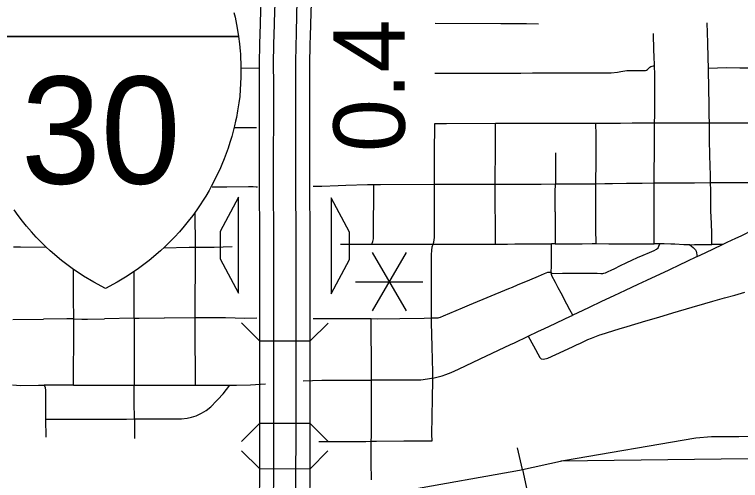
# Model space of a CAD drawing. Extents: x -19 to 366, y -4 to 359.
# Drawn here: x 155.444 to 156.258, y 192.625 to 193.148 of the extents above; entities that cross this region are included whole.
import ezdxf

# ---------------------------------------------------------------- set-up
doc = ezdxf.new("R2010")
doc.units = 0
for name, color, linetype in [('R_Exist Surface Annot', 7, 'Continuous'), ('R_Horz Alg', 7, 'Continuous'), ('R_Striping', 7, 'Continuous'), ('R_Water', 7, 'Continuous'), ('R_Water Annot', 7, 'Continuous'), ('R_Xsect Slope', 7, 'Continuous'), ('Sheet Fence', 7, 'Continuous'), ('T_Vehicle Path Lt Minor', 7, 'Continuous')]:
    doc.layers.add(name, color=color, linetype=linetype)

msp = doc.modelspace()

# ---------------------------------------------------------------- linework, layer by layer
at = {"layer": 'R_Exist Surface Annot'}
for p, q in [((155.71876, 192.68006), (155.71876, 192.68007)), ((155.75948, 192.68004), (155.75948, 192.68004))]:
    msp.add_line(p, q, dxfattribs=at)
for points in [[(155.73809, 193.20534), (155.72201, 193.206), (155.71979, 193.152), (155.71908, 193.12526), (155.71883, 193.11592), (155.71843, 193.0921), (155.71862, 193.07071), (155.71862, 193.03221), (155.71838, 192.99097), (155.71854, 192.95453), (155.71889, 192.90015), (155.71887, 192.89615), (155.71884, 192.8877), (155.71876, 192.68006)], [(155.73486, 192.68005), (155.73494, 192.88767), (155.73497, 192.89608), (155.73499, 192.90017), (155.73464, 192.95462), (155.73448, 192.99096), (155.73472, 193.03216), (155.73472, 193.07078), (155.73453, 193.09204), (155.73493, 193.11557), (155.73517, 193.12483), (155.73588, 193.15146), (155.73809, 193.20534)], [(155.77878, 193.20366), (155.76269, 193.20432), (155.76049, 193.15063), (155.75978, 193.12418), (155.75954, 193.11504), (155.75916, 193.09194), (155.75934, 193.07089), (155.75934, 193.03209), (155.7591, 192.99094), (155.75926, 192.95475), (155.75961, 192.90019), (155.75959, 192.89597), (155.75956, 192.88761), (155.75948, 192.68004)], [(155.77558, 192.68004), (155.77566, 192.88758), (155.77569, 192.89591), (155.77571, 192.90021), (155.77536, 192.95484), (155.7752, 192.99093), (155.77544, 193.03204), (155.77544, 193.07096), (155.77526, 193.09188), (155.77564, 193.11469), (155.77588, 193.12375), (155.77658, 193.15008), (155.77878, 193.20366)], [(155.71876, 192.68007), (155.71876, 192.67778), (155.71864, 192.62811), (155.71784, 192.56295), (155.71734, 192.48717), (155.71701, 192.47623), (155.71672, 192.46904), (155.71526, 192.31558)], [(155.73136, 192.31543), (155.73282, 192.46865), (155.73309, 192.47566), (155.73344, 192.48687), (155.73394, 192.5628), (155.73474, 192.62799), (155.73486, 192.67776), (155.73486, 192.68006)], [(155.75948, 192.68004), (155.75948, 192.67772), (155.75936, 192.62781), (155.75856, 192.56257), (155.75806, 192.48641), (155.7577, 192.4748), (155.75744, 192.46805), (155.75598, 192.31519)], [(155.77208, 192.31504), (155.77353, 192.46765), (155.77379, 192.47424), (155.77416, 192.48611), (155.77466, 192.56242), (155.77545, 192.62769), (155.77558, 192.67769), (155.77558, 192.68003)]]:
    msp.add_lwpolyline(points, dxfattribs=at)
at = {"layer": 'R_Horz Alg'}
for points in [[(155.69018, 193.1503), (155.69141, 193.145), (155.69308, 193.13686), (155.69421, 193.13054), (155.6953, 193.1234)], [(155.6953, 193.1234), (155.39663, 193.1234)], [(155.39663, 193.1234), (155.6953, 193.1234)], [(155.6953, 193.1234), (155.69634, 193.11515), (155.69711, 193.10707), (155.69734, 193.10395), (155.69764, 193.09899), (155.69787, 193.09358), (155.69802, 193.08537), (155.69795, 193.07798), (155.69765, 193.07007), (155.69726, 193.06382), (155.69658, 193.05611), (155.69566, 193.0488), (155.69429, 193.04002), (155.69287, 193.03241), (155.69205, 193.02849), (155.69084, 193.0232), (155.68937, 193.01727), (155.68765, 193.01101), (155.68569, 193.00448), (155.6836, 192.99808), (155.68143, 192.99196), (155.67921, 192.9861), (155.67663, 192.97977), (155.67417, 192.97414), (155.67147, 192.96829), (155.66836, 192.96198), (155.66516, 192.95588), (155.66226, 192.95065), (155.65852, 192.94428), (155.6557, 192.93972), (155.65228, 192.93444), (155.64839, 192.92875), (155.6439, 192.92253), (155.63897, 192.91609), (155.6344, 192.91047), (155.62894, 192.90412), (155.62337, 192.89803), (155.61829, 192.89277), (155.61281, 192.88741), (155.60798, 192.88292), (155.59505, 192.8719), (155.58323, 192.86295), (155.57056, 192.85439), (155.55905, 192.84747), (155.54597, 192.84049)], [(155.54597, 192.84049), (155.53288, 192.84747), (155.52137, 192.85439), (155.5087, 192.86295), (155.49688, 192.8719), (155.48395, 192.88292), (155.47913, 192.88741), (155.47365, 192.89277), (155.46856, 192.89803), (155.463, 192.90412), (155.45753, 192.91047), (155.45297, 192.91609), (155.44804, 192.92253), (155.44354, 192.92875)]]:
    msp.add_lwpolyline(points, dxfattribs=at)
at = {"layer": 'R_Striping'}
for points in [[(155.91568, 193.13835), (155.98961, 193.13797), (156.00469, 193.13803), (156.01822, 193.13784), (156.03182, 193.1378)], [(156.22226, 193.08786), (156.22204, 193.09927), (156.22164, 193.11637), (156.22092, 193.13885)], [(156.16164, 193.0907), (156.16121, 193.10115), (156.1609, 193.1075), (156.16054, 193.12666)], [(155.69784, 193.0883), (155.71834, 193.08796)], [(155.91549, 193.08219), (155.99127, 193.08234), (156.00174, 193.08237), (156.01197, 193.08237), (156.025, 193.08242), (156.03523, 193.08246), (156.04688, 193.08248), (156.05855, 193.0825), (156.06739, 193.08253), (156.07809, 193.08254), (156.08787, 193.08258), (156.09955, 193.0826), (156.10791, 193.08256), (156.11305, 193.08263), (156.12041, 193.08354), (156.12401, 193.08421), (156.13064, 193.08513), (156.139, 193.08512), (156.15001, 193.08508), (156.15179, 193.08513), (156.15272, 193.08559), (156.15404, 193.0865), (156.15656, 193.08882), (156.15758, 193.08957), (156.15818, 193.08988), (156.16164, 193.0907)], [(156.16181, 193.02639), (156.16198, 193.03512), (156.16203, 193.04842), (156.16201, 193.06165), (156.162, 193.07061), (156.16207, 193.08029), (156.16164, 193.0907)], [(156.22226, 193.08786), (156.2424, 193.08848), (156.25763, 193.0884), (156.26953, 193.0881)], [(156.22329, 193.02655), (156.2231, 193.03526), (156.223, 193.04816), (156.22273, 193.06352), (156.22226, 193.08786)], [(155.91519, 192.99152), (155.91531, 193.02574)], [(155.91531, 193.02574), (155.9285, 193.0258), (155.98349, 193.02595)], [(155.98334, 192.99288), (155.98349, 193.02595)], [(155.98349, 193.02595), (155.99296, 193.02598), (155.99597, 193.02596), (156.00435, 193.02603), (156.01953, 193.02609), (156.02902, 193.02609), (156.04113, 193.02607), (156.05077, 193.0261)], [(156.05077, 193.0261), (156.06194, 193.02614), (156.07234, 193.02618), (156.08631, 193.02623), (156.09614, 193.02623)], [(156.09605, 192.95808), (156.09613, 192.9687), (156.09617, 192.97289), (156.09625, 192.98768), (156.09632, 193.00045), (156.09634, 193.01256), (156.09614, 193.02623)], [(156.09614, 193.02623), (156.10959, 193.02624), (156.1238, 193.02628), (156.13659, 193.02638), (156.1516, 193.02634), (156.16181, 193.02639)], [(156.16148, 192.95908), (156.16152, 192.96885), (156.16157, 192.97815), (156.1616, 192.98608), (156.16163, 192.99512), (156.1617, 193.00802), (156.1617, 193.01895), (156.16181, 193.02639)], [(156.16181, 193.02639), (156.17247, 193.02645), (156.18597, 193.02648), (156.19686, 193.02646), (156.21202, 193.02651), (156.22329, 193.02655)], [(156.22329, 193.02655), (156.2339, 193.02659), (156.24557, 193.02662), (156.25663, 193.02658), (156.27021, 193.02651)], [(156.22459, 192.95934), (156.22437, 192.96817), (156.22422, 192.97783), (156.22396, 192.99073), (156.22359, 193.00705), (156.22346, 193.01934), (156.22329, 193.02655)], [(155.69014, 193.02125), (155.71559, 193.02136)], [(155.9151, 192.9575), (155.91519, 192.99152)], [(155.98323, 192.95762), (155.98322, 192.96439), (155.98334, 192.99288)], [(156.05063, 192.99277), (156.05062, 192.98186), (156.05065, 192.96832), (156.05058, 192.95789)], [(155.98323, 192.95762), (155.995, 192.95765), (156.00878, 192.9578), (156.02534, 192.95776), (156.03464, 192.95779), (156.05058, 192.95789)], [(156.0505, 192.92667), (156.05052, 192.93613), (156.05052, 192.94869), (156.05058, 192.95789)], [(156.05058, 192.95789), (156.05636, 192.95792), (156.0637, 192.95793), (156.08047, 192.95796), (156.08857, 192.95799), (156.09605, 192.95808)], [(156.0959, 192.92646), (156.09592, 192.92908), (156.09596, 192.93967), (156.09596, 192.94588), (156.09605, 192.95808)], [(156.09605, 192.95808), (156.10601, 192.9582), (156.1148, 192.95835), (156.13023, 192.9586), (156.13781, 192.95872), (156.14791, 192.95889), (156.16148, 192.95908)], [(156.16128, 192.92452), (156.16131, 192.92686), (156.16138, 192.93711), (156.1614, 192.94828), (156.16148, 192.95908)], [(156.16148, 192.95908), (156.16856, 192.95918), (156.17623, 192.95921), (156.19868, 192.95925), (156.20659, 192.95928), (156.22459, 192.95934)], [(156.22459, 192.95934), (156.23543, 192.95938), (156.24806, 192.95938), (156.25644, 192.9594), (156.26823, 192.95942)], [(156.2251, 192.92705), (156.22495, 192.93295), (156.22478, 192.95064), (156.22459, 192.95934)], [(155.66579, 192.95472), (155.68211, 192.95479)], [(155.68211, 192.95479), (155.70659, 192.95488), (155.71168, 192.95494), (155.71501, 192.95472), (155.7165, 192.95456)], [(155.77891, 192.95547), (155.78888, 192.95544), (155.80688, 192.95629), (155.81551, 192.95653)], [(155.81551, 192.95653), (155.83998, 192.95722), (155.84687, 192.95729)], [(155.8449, 192.89014), (155.84609, 192.89321), (155.84651, 192.89642), (155.84668, 192.89942), (155.84687, 192.95729)], [(155.84687, 192.95729), (155.85442, 192.95738), (155.9151, 192.9575)], [(155.91353, 192.89028), (155.91429, 192.89258), (155.91486, 192.89505), (155.91511, 192.8978), (155.91508, 192.94704), (155.9151, 192.9575)], [(155.9151, 192.9575), (155.9217, 192.95751), (155.98323, 192.95762)], [(155.9834, 192.89037), (155.98323, 192.95762)], [(155.64695, 192.887), (155.64679, 192.92632)], [(156.0505, 192.92667), (156.05047, 192.92279), (156.05042, 192.91163), (156.05041, 192.89063)], [(156.09621, 192.89098), (156.09584, 192.90718), (156.09587, 192.91324), (156.09587, 192.9235), (156.0959, 192.92646)], [(156.2262, 192.88973), (156.22588, 192.89567), (156.22606, 192.90365), (156.22528, 192.92129), (156.2251, 192.92705)], [(156.23803, 192.88988), (156.23962, 192.89065), (156.24341, 192.89232), (156.25308, 192.8969), (156.25877, 192.8996), (156.26274, 192.9015), (156.2696, 192.90518), (156.27439, 192.90803), (156.28085, 192.91288), (156.2853, 192.91627), (156.29121, 192.92125), (156.29947, 192.9295)], [(156.16128, 192.89056), (156.16124, 192.91147), (156.16128, 192.92452)], [(155.44288, 192.88735), (155.4508, 192.88725), (155.47946, 192.88698)], [(155.61124, 192.88604), (155.64004, 192.88698), (155.64695, 192.887)], [(155.64664, 192.80776), (155.64662, 192.81966), (155.64703, 192.87163), (155.64695, 192.887)], [(155.64695, 192.887), (155.65588, 192.88702), (155.66812, 192.88702), (155.68807, 192.88748)], [(155.8096, 192.89034), (155.83119, 192.89009), (155.8449, 192.89014)], [(155.8449, 192.89014), (155.85842, 192.89018), (155.91353, 192.89028)], [(155.91181, 192.80751), (155.9117, 192.87874), (155.9119, 192.88312), (155.91253, 192.88719), (155.91353, 192.89028)], [(155.91353, 192.89028), (155.92743, 192.89031), (155.94515, 192.89033)], [(155.94515, 192.89033), (155.9834, 192.89037)], [(155.9834, 192.89037), (155.99701, 192.89039), (156.00504, 192.89051), (156.04643, 192.89062)], [(156.04605, 192.85847), (156.04622, 192.86594), (156.04643, 192.89062)], [(156.04605, 192.85847), (156.04719, 192.85747), (156.05841, 192.85762), (156.06715, 192.85759), (156.07475, 192.85763), (156.08207, 192.85767), (156.09052, 192.85765), (156.09756, 192.85762), (156.10168, 192.8575), (156.1037, 192.85751), (156.10485, 192.85765), (156.10671, 192.8581), (156.10993, 192.85957), (156.11313, 192.86109), (156.11715, 192.8631), (156.12303, 192.86607), (156.13071, 192.8698), (156.13622, 192.87239), (156.14279, 192.87516), (156.14889, 192.87779), (156.15633, 192.88101), (156.16145, 192.88333), (156.16417, 192.8848), (156.16574, 192.88616), (156.16673, 192.88796), (156.16767, 192.89052)], [(156.05041, 192.89063), (156.04643, 192.89062)], [(156.05041, 192.89063), (156.05828, 192.89065), (156.06474, 192.8906), (156.07433, 192.89063), (156.08061, 192.89072), (156.09187, 192.89104), (156.09621, 192.89098)], [(156.09621, 192.89098), (156.11064, 192.89077), (156.11859, 192.89076), (156.13181, 192.8907), (156.14811, 192.89063), (156.16128, 192.89056)], [(156.16767, 192.89052), (156.16128, 192.89056)], [(156.20124, 192.88937), (156.19465, 192.88956), (156.1845, 192.89027), (156.18011, 192.89044), (156.17251, 192.8905), (156.16767, 192.89052)], [(156.20124, 192.88937), (156.20648, 192.89001), (156.2262, 192.88973)], [(156.20124, 192.88937), (156.20514, 192.88646), (156.20785, 192.88396), (156.20865, 192.88253), (156.20974, 192.87627)], [(156.20974, 192.87627), (156.21859, 192.88048), (156.23803, 192.88988)], [(156.23803, 192.88988), (156.22646, 192.88973), (156.2262, 192.88973)], [(156.20974, 192.87627), (156.19727, 192.87034), (156.19022, 192.86691), (156.17777, 192.86113), (156.15282, 192.84948), (156.14296, 192.84482), (156.12895, 192.83824), (156.11627, 192.83227), (156.10235, 192.82572), (156.08864, 192.81924), (156.08138, 192.81579), (156.0701, 192.81053)], [(155.51044, 192.80631), (155.51041, 192.82946), (155.51037, 192.86173)], [(155.57834, 192.80711), (155.57824, 192.85979)], [(155.94634, 192.81867), (155.95441, 192.82204), (155.99851, 192.84046), (156.00239, 192.8421), (156.0081, 192.8445), (156.02187, 192.85023), (156.03174, 192.8544), (156.03841, 192.85723), (156.04213, 192.85864), (156.04482, 192.85892), (156.04605, 192.85847)], [(156.0571, 192.83507), (156.05383, 192.84117), (156.0507, 192.84705), (156.04661, 192.85455), (156.04605, 192.85847)], [(156.02014, 192.78695), (156.02617, 192.77628), (156.03322, 192.76313), (156.03481, 192.76146), (156.03721, 192.76105), (156.04196, 192.76224), (156.05126, 192.76644), (156.06023, 192.77058), (156.07048, 192.77543), (156.07516, 192.77756), (156.07787, 192.77884), (156.08714, 192.78308), (156.09111, 192.78485), (156.10053, 192.78855), (156.10179, 192.78903), (156.12216, 192.79524), (156.13101, 192.79797), (156.15211, 192.80416), (156.16653, 192.80844), (156.18245, 192.81312), (156.204, 192.81942), (156.21834, 192.82365), (156.2272, 192.82619), (156.24023, 192.82986), (156.25171, 192.83315), (156.26292, 192.83634)], [(156.0701, 192.81053), (156.06696, 192.81646), (156.0635, 192.82299), (156.0571, 192.83507)], [(155.91181, 192.80751), (155.91858, 192.80763), (155.91925, 192.8077), (155.92012, 192.80791), (155.9218, 192.80848), (155.92517, 192.80981), (155.94634, 192.81867)], [(155.44234, 192.80559), (155.47648, 192.80611)], [(155.51044, 192.80631), (155.50278, 192.80651), (155.47648, 192.80611)], [(155.51043, 192.73192), (155.51046, 192.79773), (155.51044, 192.80631)], [(155.51044, 192.80631), (155.51973, 192.80608), (155.52586, 192.80621), (155.54492, 192.80646)], [(155.57834, 192.80711), (155.54492, 192.80646)], [(155.57834, 192.80711), (155.58404, 192.80722), (155.61198, 192.80741), (155.61243, 192.80742)], [(155.57834, 192.80711), (155.57837, 192.80044), (155.57836, 192.73191)], [(155.61243, 192.80742), (155.64664, 192.80776)], [(155.64664, 192.80776), (155.65569, 192.80785), (155.67842, 192.80791), (155.68082, 192.80785)], [(155.647, 192.73185), (155.64667, 192.79817), (155.64664, 192.80776)], [(155.68082, 192.80785), (155.70222, 192.80734), (155.71575, 192.80774)], [(155.779, 192.80678), (155.84392, 192.80664)], [(155.84392, 192.80664), (155.85088, 192.80662), (155.87619, 192.80698)], [(155.84444, 192.73761), (155.84443, 192.74523), (155.84392, 192.80664)], [(155.87619, 192.80698), (155.90341, 192.80736), (155.91181, 192.80751)], [(155.9125, 192.7751), (155.9118, 192.80242), (155.91181, 192.80751)], [(156.02014, 192.78695), (156.03098, 192.79211), (156.03847, 192.79565), (156.0505, 192.80132), (156.06202, 192.80675), (156.0701, 192.81053)], [(155.91325, 192.73976), (155.92347, 192.74235), (155.92781, 192.74384), (155.93359, 192.74617), (155.94212, 192.7501), (155.9661, 192.76143), (156.00039, 192.77759), (156.00478, 192.77965), (156.02014, 192.78695)], [(155.91325, 192.73976), (155.91322, 192.74643), (155.9125, 192.7751)], [(155.91325, 192.73976), (155.91172, 192.73937), (155.90738, 192.73867), (155.89972, 192.73773), (155.88416, 192.7375), (155.87909, 192.73752)], [(155.91241, 192.66964), (155.91194, 192.67665), (155.91263, 192.71685), (155.9129, 192.72302), (155.9133, 192.7316), (155.91325, 192.73976)], [(155.44189, 192.73221), (155.45076, 192.73172), (155.47098, 192.73188), (155.47754, 192.73196)], [(155.51043, 192.73192), (155.48469, 192.73206), (155.47754, 192.73196)], [(155.47754, 192.73196), (155.47861, 192.7293), (155.47889, 192.72616), (155.47893, 192.72257), (155.47879, 192.71001), (155.47877, 192.69871), (155.47884, 192.69389)], [(155.51043, 192.73192), (155.51659, 192.73189), (155.52808, 192.73192), (155.54532, 192.73193)], [(155.54532, 192.73193), (155.56934, 192.73191), (155.57836, 192.73191)], [(155.57857, 192.69405), (155.57843, 192.71299), (155.57837, 192.72617), (155.57836, 192.73191)], [(155.57836, 192.73191), (155.61247, 192.73189)], [(155.57857, 192.69405), (155.58551, 192.69412), (155.63121, 192.69415), (155.63785, 192.69481), (155.64244, 192.69586), (155.64764, 192.69758), (155.65381, 192.70036), (155.65918, 192.70364), (155.66441, 192.70777), (155.67064, 192.71423), (155.67206, 192.71587), (155.67793, 192.72236), (155.6857, 192.73179)], [(155.61247, 192.73189), (155.63347, 192.73188), (155.647, 192.73185)], [(155.647, 192.73185), (155.67975, 192.7318)], [(155.67975, 192.7318), (155.6857, 192.73179)], [(155.6857, 192.73179), (155.69285, 192.73178), (155.7087, 192.73225), (155.72572, 192.73364)], [(155.76772, 192.73665), (155.78869, 192.73749), (155.83741, 192.73763), (155.84444, 192.73761)], [(155.84417, 192.669), (155.84431, 192.67485), (155.84447, 192.72095), (155.84444, 192.73761)], [(155.87909, 192.73752), (155.84444, 192.73761)], [(155.47884, 192.69389), (155.52922, 192.69393), (155.56983, 192.69397), (155.57857, 192.69405)], [(155.47884, 192.69389), (155.47919, 192.67357)], [(155.57857, 192.69405), (155.57872, 192.67222)], [(155.78549, 192.66884), (155.83797, 192.66889), (155.84417, 192.669)], [(155.84426, 192.62562), (155.84422, 192.64512), (155.84408, 192.66339), (155.84417, 192.669)], [(155.84417, 192.669), (155.85011, 192.66911), (155.88082, 192.66962)], [(155.88082, 192.66962), (155.91241, 192.66964)]]:
    msp.add_lwpolyline(points, dxfattribs=at)
at = {"layer": 'R_Water'}
for p, q in [((155.7188, 192.78167), (155.69872, 192.80177)), ((155.77562, 192.78165), (155.79571, 192.80173)), ((155.7188, 192.78167), (155.77562, 192.78165)), ((155.71876, 192.68898), (155.69866, 192.6689)), ((155.77558, 192.68893), (155.71876, 192.68898)), ((155.77558, 192.68893), (155.79565, 192.66883)), ((155.71866, 192.63823), (155.69862, 192.65837)), ((155.77548, 192.63809), (155.79562, 192.65813)), ((155.71866, 192.63823), (155.77548, 192.63809))]:
    msp.add_line(p, q, dxfattribs=at)
at = {"layer": 'R_Water Annot'}
for q in [(156.0083, 192.66177), (156.01912, 192.61296)]:
    msp.add_line((156.01371, 192.63736), q, dxfattribs=at)
for points in [[(156.05677, 192.64691), (156.47652, 192.65237), (156.50657, 192.65575), (156.53514, 192.66224), (156.56787, 192.67293), (156.59993, 192.68897), (156.65803, 192.72171), (156.81632, 192.8166), (156.9145, 192.87741)], [(156.05677, 192.64691), (156.47652, 192.65237), (156.50657, 192.65575), (156.53514, 192.66224), (156.56787, 192.67293), (156.59993, 192.68897), (156.65803, 192.72171), (156.81632, 192.8166), (156.9145, 192.87741)], [(155.76643, 192.60203), (155.79305, 192.60354), (155.88431, 192.61418), (156.01043, 192.63664), (156.05975, 192.64757), (156.20802, 192.67269), (156.22574, 192.67417), (156.25646, 192.67446), (156.28895, 192.67476)], [(155.76643, 192.60203), (155.79305, 192.60354), (155.88431, 192.61418), (156.01043, 192.63664), (156.05975, 192.64757), (156.20802, 192.67269), (156.22574, 192.67417), (156.25646, 192.67446), (156.28895, 192.67476)]]:
    msp.add_lwpolyline(points, dxfattribs=at)
at = {"layer": 'R_Xsect Slope'}
for p, q in [((155.69522, 192.94317), (155.67473, 192.90453)), ((155.69517, 192.88917), (155.69522, 192.94317)), ((155.79936, 192.94246), (155.79934, 192.88846)), ((155.8198, 192.90379), (155.79936, 192.94246)), ((155.67473, 192.90453), (155.6747, 192.87385)), ((155.81978, 192.87311), (155.8198, 192.90379)), ((155.69512, 192.83517), (155.69517, 192.88917)), ((155.79934, 192.88846), (155.79931, 192.83446)), ((155.6747, 192.87385), (155.69512, 192.83517)), ((155.79931, 192.83446), (155.81978, 192.87311))]:
    msp.add_line(p, q, dxfattribs=at)
at = {"layer": 'Sheet Fence'}
for points in [[(156.50946, 189.3937), (156.44759, 191.65634), (156.2114, 200.27623), (155.97446, 208.89626), (155.73678, 217.51643), (155.49836, 226.13674), (155.2592, 234.75719), (155.01929, 243.37778), (154.77865, 251.9985), (154.53727, 260.61937), (154.29515, 269.24038), (154.0523, 277.86152), (153.80871, 286.48281), (153.56438, 295.10424), (153.31933, 303.72581), (153.07354, 312.34752), (152.82702, 320.96938), (152.57978, 329.59137), (152.3318, 338.21351), (152.0831, 346.83579)], [(0, 189.51617), (7.11214, 189.52059), (14.22427, 189.53386), (21.33637, 189.55597), (28.44845, 189.58693), (35.56048, 189.62672), (42.67245, 189.67537), (49.78436, 189.73285), (56.89619, 189.79918), (64.00793, 189.87436), (71.11958, 189.95838), (78.23111, 190.05124), (85.34253, 190.15294), (92.45381, 190.26349), (99.56495, 190.38288), (106.67593, 190.51112), (113.78675, 190.6482), (120.89739, 190.79412), (128.00785, 190.94888), (135.11811, 191.11248), (142.22816, 191.28493), (149.33799, 191.46621), (156.44759, 191.65634), (163.55694, 191.85531), (170.66605, 192.06312), (177.77489, 192.27977), (184.88345, 192.50526), (191.99173, 192.73959), (199.09971, 192.98276), (206.20739, 193.23477), (213.31474, 193.49561), (220.42177, 193.7653), (227.52845, 194.04382), (234.63479, 194.33118), (241.74076, 194.62738), (248.84635, 194.93241), (255.95157, 195.24628), (263.05638, 195.56898), (270.16079, 195.90052), (277.26478, 196.24089), (284.36834, 196.5901), (291.47147, 196.94814), (298.57414, 197.31501), (305.67635, 197.69072), (312.77809, 198.07525), (319.87934, 198.46862), (326.9801, 198.87082), (334.08035, 199.28185), (341.18009, 199.7017)]]:
    msp.add_spline(points, degree=3, dxfattribs=at)
at = {"layer": 'T_Vehicle Path Lt Minor'}
for p, q in [((155.88311, 192.88096), (155.84524, 192.81535)), ((155.84524, 192.88096), (155.88311, 192.81535)), ((155.8263, 192.84815), (155.90205, 192.84815))]:
    msp.add_line(p, q, dxfattribs=at)

# ---------------------------------------------------------------- texts
at = {"layer": 'R_Horz Alg'}
msp.add_text('30', height=0.120302, dxfattribs=at).set_placement((155.4514, 192.95812))
at = {"layer": 'T_Vehicle Path Lt Minor'}
msp.add_text('0.4', height=0.08, rotation=90.02757, dxfattribs=at).set_placement((155.88175, 192.99365))

doc.saveas('drawing.dxf')
